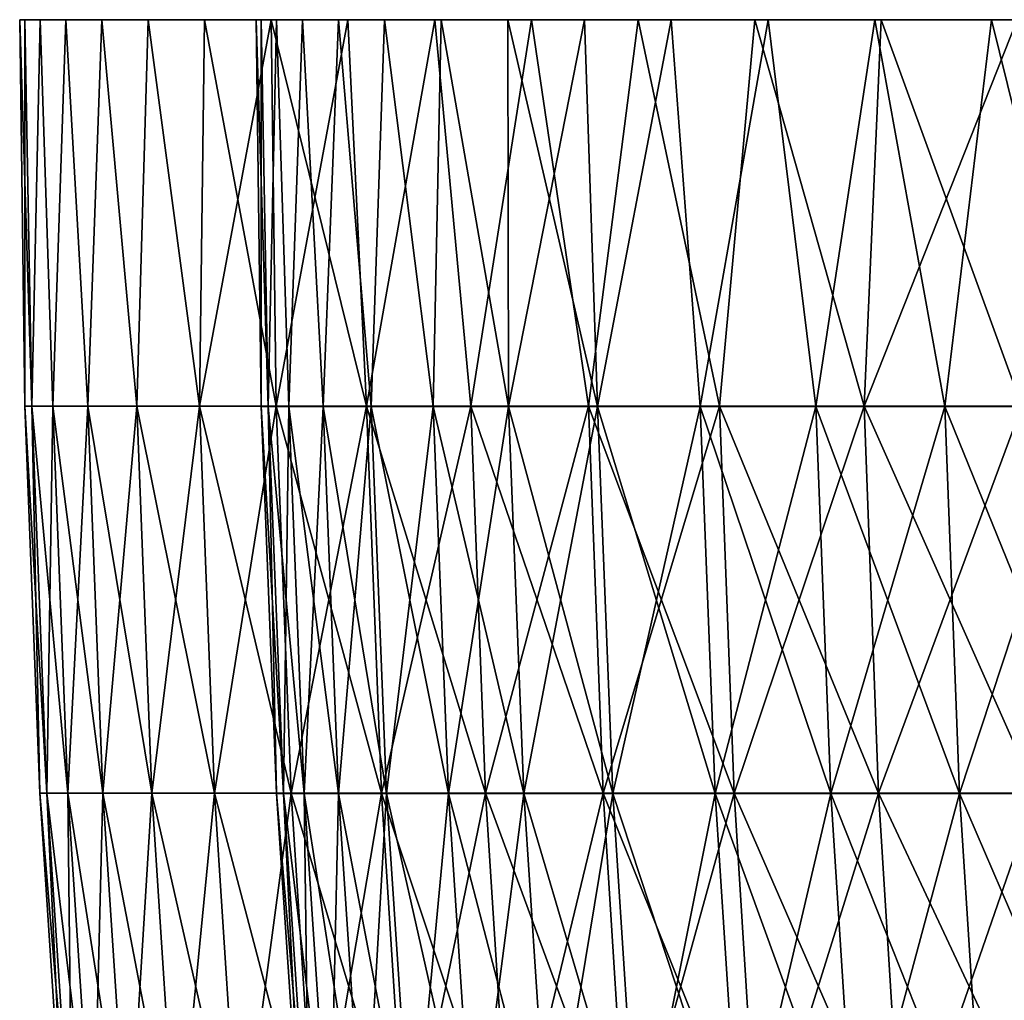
# Model space of a CAD drawing. Header units: millimetres. Extents: x -125 to 125, y -45 to 4025.
# Tile 375 of 656: x -125 to -117, y 4017 to 4025. Entities that reach past the tile are written whole.
import ezdxf

# ---------------------------------------------------------------- set-up
doc = ezdxf.new("R2010")
doc.units = ezdxf.units.MM
doc.header["$LTSCALE"] = 6.999206
for name, color, linetype in [('20', 7, 'CONTINUOUS'), ('21', 7, 'CONTINUOUS'), ('22', 7, 'CONTINUOUS'), ('23', 7, 'CONTINUOUS'), ('24', 7, 'CONTINUOUS')]:
    doc.layers.add(name, color=color, linetype=linetype)

msp = doc.modelspace()

# ---------------------------------------------------------------- linework, layer by layer
at = {"layer": '20', "color": 7, "linetype": 'CONTINUOUS'}
for points in [[(-124.9564, 4025, -3.2996), (-125, 4025), (-122.9564, 4025, -3.2742), (-124.9564, 4025, -3.2996)], [(-125, 4025), (-124.9564, 4025, 3.2996), (-123, 4025), (-125, 4025)], [(-125, 4025), (-123, 4025), (-122.9564, 4025, -3.2742), (-125, 4025)], [(-124.8258, 4025, -6.5969), (-124.9564, 4025, -3.2996), (-122.8257, 4025, -6.5462), (-124.8258, 4025, -6.5969)], [(-122.8257, 4025, -6.5462), (-124.9564, 4025, -3.2996), (-122.9564, 4025, -3.2742), (-122.8257, 4025, -6.5462)], [(-124.9564, 4025, 3.2996), (-124.8258, 4025, 6.5969), (-122.8257, 4025, 6.5462), (-124.9564, 4025, 3.2996)], [(-123, 4025), (-124.9564, 4025, 3.2996), (-122.9564, 4025, 3.2743), (-123, 4025)], [(-122.9564, 4025, 3.2743), (-124.9564, 4025, 3.2996), (-122.8257, 4025, 6.5462), (-122.9564, 4025, 3.2743)], [(-124.6082, 4025, -9.8896), (-124.8258, 4025, -6.5969), (-122.6079, 4025, -9.8136), (-124.6082, 4025, -9.8896)], [(-122.6079, 4025, -9.8136), (-124.8258, 4025, -6.5969), (-122.8257, 4025, -6.5462), (-122.6079, 4025, -9.8136)], [(-124.8258, 4025, 6.5969), (-124.6082, 4025, 9.8896), (-122.6079, 4025, 9.8132), (-124.8258, 4025, 6.5969)], [(-122.8257, 4025, 6.5462), (-124.8258, 4025, 6.5969), (-122.6079, 4025, 9.8132), (-122.8257, 4025, 6.5462)], [(-124.3037, 4025, -13.1755), (-124.6082, 4025, -9.8896), (-122.3032, 4025, -13.0739), (-124.3037, 4025, -13.1755)], [(-122.3032, 4025, -13.0739), (-124.6082, 4025, -9.8896), (-122.6079, 4025, -9.8136), (-122.3032, 4025, -13.0739)], [(-124.6082, 4025, 9.8896), (-124.3037, 4025, 13.1755), (-122.3032, 4025, 13.0735), (-124.6082, 4025, 9.8896)], [(-122.6079, 4025, 9.8132), (-124.6082, 4025, 9.8896), (-122.3032, 4025, 13.0735), (-122.6079, 4025, 9.8132)], [(-123.9126, 4025, -16.4521), (-124.3037, 4025, -13.1755), (-121.9118, 4025, -16.3249), (-123.9126, 4025, -16.4521)], [(-121.9118, 4025, -16.3249), (-124.3037, 4025, -13.1755), (-122.3032, 4025, -13.0739), (-121.9118, 4025, -16.3249)], [(-124.3037, 4025, 13.1755), (-123.9126, 4025, 16.4521), (-121.9119, 4025, 16.3247), (-124.3037, 4025, 13.1755)], [(-122.3032, 4025, 13.0735), (-124.3037, 4025, 13.1755), (-121.9119, 4025, 16.3247), (-122.3032, 4025, 13.0735)], [(-123.4351, 4025, -19.7173), (-123.9126, 4025, -16.4521), (-121.4341, 4025, -19.5643), (-123.4351, 4025, -19.7173)], [(-121.4341, 4025, -19.5643), (-123.9126, 4025, -16.4521), (-121.9118, 4025, -16.3249), (-121.4341, 4025, -19.5643)], [(-123.9126, 4025, 16.4521), (-123.4351, 4025, 19.7173), (-121.4341, 4025, 19.5641), (-123.9126, 4025, 16.4521)], [(-121.9119, 4025, 16.3247), (-123.9126, 4025, 16.4521), (-121.4341, 4025, 19.5641), (-121.9119, 4025, 16.3247)], [(-122.8716, 4025, -22.9687), (-123.4351, 4025, -19.7173), (-120.8703, 4025, -22.7899), (-122.8716, 4025, -22.9687)], [(-120.8703, 4025, -22.7899), (-123.4351, 4025, -19.7173), (-121.4341, 4025, -19.5643), (-120.8703, 4025, -22.7899)], [(-123.4351, 4025, 19.7173), (-122.8716, 4025, 22.9687), (-120.8703, 4025, 22.7897), (-123.4351, 4025, 19.7173)], [(-121.4341, 4025, 19.5641), (-123.4351, 4025, 19.7173), (-120.8703, 4025, 22.7897), (-121.4341, 4025, 19.5641)], [(-122.2225, 4025, -26.2041), (-122.8716, 4025, -22.9687), (-120.2208, 4025, -25.9994), (-122.2225, 4025, -26.2041)], [(-120.2208, 4025, -25.9994), (-122.8716, 4025, -22.9687), (-120.8703, 4025, -22.7899), (-120.2208, 4025, -25.9994)], [(-122.8716, 4025, 22.9687), (-122.2225, 4025, 26.2041), (-120.2208, 4025, 25.9991), (-122.8716, 4025, 22.9687)], [(-120.8703, 4025, 22.7897), (-122.8716, 4025, 22.9687), (-120.2208, 4025, 25.9991), (-120.8703, 4025, 22.7897)], [(-121.4882, 4025, -29.4213), (-122.2225, 4025, -26.2041), (-119.486, 4025, -29.1905), (-121.4882, 4025, -29.4213)], [(-119.486, 4025, -29.1905), (-122.2225, 4025, -26.2041), (-120.2208, 4025, -25.9994), (-119.486, 4025, -29.1905)], [(-122.2225, 4025, 26.2041), (-121.4882, 4025, 29.4213), (-119.4862, 4025, 29.1901), (-122.2225, 4025, 26.2041)], [(-120.2208, 4025, 25.9991), (-122.2225, 4025, 26.2041), (-119.4862, 4025, 29.1901), (-120.2208, 4025, 25.9991)], [(-120.6693, 4025, -32.6179), (-121.4882, 4025, -29.4213), (-118.6667, 4025, -32.3608), (-120.6693, 4025, -32.6179)], [(-118.6667, 4025, -32.3608), (-121.4882, 4025, -29.4213), (-119.486, 4025, -29.1905), (-118.6667, 4025, -32.3608)], [(-121.4882, 4025, 29.4213), (-120.6693, 4025, 32.6179), (-118.6667, 4025, 32.3605), (-121.4882, 4025, 29.4213)], [(-119.4862, 4025, 29.1901), (-121.4882, 4025, 29.4213), (-118.6667, 4025, 32.3605), (-119.4862, 4025, 29.1901)], [(-119.7662, 4025, -35.7919), (-120.6693, 4025, -32.6179), (-117.7632, 4025, -35.508), (-119.7662, 4025, -35.7919)], [(-117.7632, 4025, -35.508), (-120.6693, 4025, -32.6179), (-118.6667, 4025, -32.3608), (-117.7632, 4025, -35.508)], [(-120.6693, 4025, 32.6179), (-119.7662, 4025, 35.7919), (-117.7632, 4025, 35.5083), (-120.6693, 4025, 32.6179)], [(-118.6667, 4025, 32.3605), (-120.6693, 4025, 32.6179), (-117.7632, 4025, 35.5083), (-118.6667, 4025, 32.3605)], [(-118.7797, 4025, -38.9409), (-119.7662, 4025, -35.7919), (-116.7763, 4025, -38.6302), (-118.7797, 4025, -38.9409)], [(-116.7763, 4025, -38.6302), (-119.7662, 4025, -35.7919), (-117.7632, 4025, -35.508), (-116.7763, 4025, -38.6302)], [(-119.7662, 4025, 35.7919), (-118.7797, 4025, 38.9409), (-116.7761, 4025, 38.6309), (-119.7662, 4025, 35.7919)], [(-117.7632, 4025, 35.5083), (-119.7662, 4025, 35.7919), (-116.7761, 4025, 38.6309), (-117.7632, 4025, 35.5083)], [(-117.7104, 4025, -42.0627), (-118.7797, 4025, -38.9409), (-115.7066, 4025, -41.7252), (-117.7104, 4025, -42.0627)], [(-115.7066, 4025, -41.7252), (-118.7797, 4025, -38.9409), (-116.7763, 4025, -38.6302), (-115.7066, 4025, -41.7252)], [(-118.7797, 4025, 38.9409), (-117.7104, 4025, 42.0627), (-115.7061, 4025, 41.7264), (-118.7797, 4025, 38.9409)], [(-116.7761, 4025, 38.6309), (-118.7797, 4025, 38.9409), (-115.7061, 4025, 41.7264), (-116.7761, 4025, 38.6309)], [(-116.559, 4025, -45.1552), (-117.7104, 4025, -42.0627), (-114.5546, 4025, -44.791), (-116.559, 4025, -45.1552)], [(-114.5546, 4025, -44.791), (-117.7104, 4025, -42.0627), (-115.7066, 4025, -41.7252), (-114.5546, 4025, -44.791)], [(-117.7104, 4025, 42.0627), (-116.559, 4025, 45.1552), (-114.5543, 4025, 44.7919), (-117.7104, 4025, 42.0627)], [(-115.7061, 4025, 41.7264), (-117.7104, 4025, 42.0627), (-114.5543, 4025, 44.7919), (-115.7061, 4025, 41.7264)]]:
    msp.add_3dface(points, dxfattribs=at)
at = {"layer": '21', "color": 7, "linetype": 'CONTINUOUS'}
for points in [[(-124.9564, 4025, 3.2996), (-125, 4025), (-124.8979, 4021.7272, 3.8481), (-124.9564, 4025, 3.2996)], [(-125, 4025), (-124.9571, 4021.7272), (-124.8979, 4021.7272, 3.8481), (-125, 4025)], [(-124.8258, 4025, 6.5969), (-124.9564, 4025, 3.2996), (-124.8979, 4021.7272, 3.8481), (-124.8258, 4025, 6.5969)], [(-124.8258, 4025, 6.5969), (-124.8979, 4021.7272, 3.8481), (-124.7201, 4021.7272, 7.6925), (-124.8258, 4025, 6.5969)], [(-124.6082, 4025, 9.8896), (-124.8258, 4025, 6.5969), (-124.7201, 4021.7272, 7.6925), (-124.6082, 4025, 9.8896)], [(-124.6082, 4025, 9.8896), (-124.7201, 4021.7272, 7.6925), (-124.4241, 4021.7272, 11.5296), (-124.6082, 4025, 9.8896)], [(-124.3037, 4025, 13.1755), (-124.6082, 4025, 9.8896), (-124.4241, 4021.7272, 11.5296), (-124.3037, 4025, 13.1755)], [(-124.3037, 4025, 13.1755), (-124.4241, 4021.7272, 11.5296), (-124.01, 4021.7272, 15.3558), (-124.3037, 4025, 13.1755)], [(-123.9126, 4025, 16.4521), (-124.3037, 4025, 13.1755), (-124.01, 4021.7272, 15.3558), (-123.9126, 4025, 16.4521)], [(-123.9126, 4025, 16.4521), (-124.01, 4021.7272, 15.3558), (-123.4783, 4021.7272, 19.1674), (-123.9126, 4025, 16.4521)], [(-123.4351, 4025, 19.7173), (-123.9126, 4025, 16.4521), (-123.4783, 4021.7272, 19.1674), (-123.4351, 4025, 19.7173)], [(-123.4351, 4025, 19.7173), (-123.4783, 4021.7272, 19.1674), (-122.8295, 4021.7272, 22.9608), (-123.4351, 4025, 19.7173)], [(-122.8716, 4025, 22.9687), (-123.4351, 4025, 19.7173), (-122.8295, 4021.7272, 22.9608), (-122.8716, 4025, 22.9687)], [(-122.2225, 4025, 26.2041), (-122.8716, 4025, 22.9687), (-122.0642, 4021.7272, 26.7325), (-122.2225, 4025, 26.2041)], [(-122.8716, 4025, 22.9687), (-122.8295, 4021.7272, 22.9608), (-122.0642, 4021.7272, 26.7325), (-122.8716, 4025, 22.9687)], [(-121.4882, 4025, 29.4213), (-122.2225, 4025, 26.2041), (-122.0642, 4021.7272, 26.7325), (-121.4882, 4025, 29.4213)], [(-121.4882, 4025, 29.4213), (-122.0642, 4021.7272, 26.7325), (-121.1831, 4021.7272, 30.4788), (-121.4882, 4025, 29.4213)], [(-120.6693, 4025, 32.6179), (-121.4882, 4025, 29.4213), (-121.1831, 4021.7272, 30.4788), (-120.6693, 4025, 32.6179)], [(-120.6693, 4025, 32.6179), (-121.1831, 4021.7272, 30.4788), (-120.187, 4021.7272, 34.1961), (-120.6693, 4025, 32.6179)], [(-119.7662, 4025, 35.7919), (-120.6693, 4025, 32.6179), (-120.187, 4021.7272, 34.1961), (-119.7662, 4025, 35.7919)], [(-119.7662, 4025, 35.7919), (-120.187, 4021.7272, 34.1961), (-119.0769, 4021.7272, 37.8811), (-119.7662, 4025, 35.7919)], [(-118.7797, 4025, 38.9409), (-119.7662, 4025, 35.7919), (-119.0769, 4021.7272, 37.8811), (-118.7797, 4025, 38.9409)], [(-118.7797, 4025, 38.9409), (-119.0769, 4021.7272, 37.8811), (-117.8539, 4021.7272, 41.5301), (-118.7797, 4025, 38.9409)], [(-117.7104, 4025, 42.0627), (-118.7797, 4025, 38.9409), (-117.8539, 4021.7272, 41.5301), (-117.7104, 4025, 42.0627)], [(-117.7104, 4025, 42.0627), (-117.8539, 4021.7272, 41.5301), (-116.5191, 4021.7272, 45.1397), (-117.7104, 4025, 42.0627)], [(-116.559, 4025, 45.1552), (-117.7104, 4025, 42.0627), (-116.5191, 4021.7272, 45.1397), (-116.559, 4025, 45.1552)], [(-124.8284, 4018.4533), (-124.7692, 4018.4533, 3.8441), (-124.9571, 4021.7272), (-124.8284, 4018.4533)], [(-124.9571, 4021.7272), (-124.7692, 4018.4533, 3.8441), (-124.8979, 4021.7272, 3.8481), (-124.9571, 4021.7272)], [(-124.7692, 4018.4533, 3.8441), (-124.5917, 4018.4533, 7.6846), (-124.8979, 4021.7272, 3.8481), (-124.7692, 4018.4533, 3.8441)], [(-124.8979, 4021.7272, 3.8481), (-124.5917, 4018.4533, 7.6846), (-124.7201, 4021.7272, 7.6925), (-124.8979, 4021.7272, 3.8481)], [(-124.5917, 4018.4533, 7.6846), (-124.2959, 4018.4533, 11.5177), (-124.7201, 4021.7272, 7.6925), (-124.5917, 4018.4533, 7.6846)], [(-124.7201, 4021.7272, 7.6925), (-124.2959, 4018.4533, 11.5177), (-124.4241, 4021.7272, 11.5296), (-124.7201, 4021.7272, 7.6925)], [(-124.2959, 4018.4533, 11.5177), (-123.8823, 4018.4533, 15.34), (-124.4241, 4021.7272, 11.5296), (-124.2959, 4018.4533, 11.5177)], [(-124.4241, 4021.7272, 11.5296), (-123.8823, 4018.4533, 15.34), (-124.01, 4021.7272, 15.3558), (-124.4241, 4021.7272, 11.5296)], [(-123.8823, 4018.4533, 15.34), (-123.3512, 4018.4533, 19.1476), (-124.01, 4021.7272, 15.3558), (-123.8823, 4018.4533, 15.34)], [(-124.01, 4021.7272, 15.3558), (-123.3512, 4018.4533, 19.1476), (-123.4783, 4021.7272, 19.1674), (-124.01, 4021.7272, 15.3558)], [(-123.3512, 4018.4533, 19.1476), (-122.703, 4018.4533, 22.9372), (-123.4783, 4021.7272, 19.1674), (-123.3512, 4018.4533, 19.1476)], [(-123.4783, 4021.7272, 19.1674), (-122.703, 4018.4533, 22.9372), (-122.8295, 4021.7272, 22.9608), (-123.4783, 4021.7272, 19.1674)], [(-122.703, 4018.4533, 22.9372), (-121.9385, 4018.4533, 26.7049), (-122.8295, 4021.7272, 22.9608), (-122.703, 4018.4533, 22.9372)], [(-122.8295, 4021.7272, 22.9608), (-121.9385, 4018.4533, 26.7049), (-122.0642, 4021.7272, 26.7325), (-122.8295, 4021.7272, 22.9608)], [(-121.9385, 4018.4533, 26.7049), (-121.0582, 4018.4533, 30.4474), (-122.0642, 4021.7272, 26.7325), (-121.9385, 4018.4533, 26.7049)], [(-122.0642, 4021.7272, 26.7325), (-121.0582, 4018.4533, 30.4474), (-121.1831, 4021.7272, 30.4788), (-122.0642, 4021.7272, 26.7325)], [(-121.0582, 4018.4533, 30.4474), (-120.0632, 4018.4533, 34.1609), (-121.1831, 4021.7272, 30.4788), (-121.0582, 4018.4533, 30.4474)], [(-121.1831, 4021.7272, 30.4788), (-120.0632, 4018.4533, 34.1609), (-120.187, 4021.7272, 34.1961), (-121.1831, 4021.7272, 30.4788)], [(-120.0632, 4018.4533, 34.1609), (-118.9543, 4018.4533, 37.8421), (-120.187, 4021.7272, 34.1961), (-120.0632, 4018.4533, 34.1609)], [(-120.187, 4021.7272, 34.1961), (-118.9543, 4018.4533, 37.8421), (-119.0769, 4021.7272, 37.8811), (-120.187, 4021.7272, 34.1961)], [(-118.9543, 4018.4533, 37.8421), (-117.7325, 4018.4533, 41.4873), (-119.0769, 4021.7272, 37.8811), (-118.9543, 4018.4533, 37.8421)], [(-119.0769, 4021.7272, 37.8811), (-117.7325, 4018.4533, 41.4873), (-117.8539, 4021.7272, 41.5301), (-119.0769, 4021.7272, 37.8811)], [(-117.7325, 4018.4533, 41.4873), (-116.3991, 4018.4533, 45.0932), (-117.8539, 4021.7272, 41.5301), (-117.7325, 4018.4533, 41.4873)], [(-117.8539, 4021.7272, 41.5301), (-116.3991, 4018.4533, 45.0932), (-116.5191, 4021.7272, 45.1397), (-117.8539, 4021.7272, 41.5301)], [(-124.614, 4015.1839), (-124.5549, 4015.1839, 3.8375), (-124.8284, 4018.4533), (-124.614, 4015.1839)], [(-124.8284, 4018.4533), (-124.5549, 4015.1839, 3.8375), (-124.7692, 4018.4533, 3.8441), (-124.8284, 4018.4533)], [(-124.5549, 4015.1839, 3.8375), (-124.3776, 4015.1839, 7.6713), (-124.7692, 4018.4533, 3.8441), (-124.5549, 4015.1839, 3.8375)], [(-124.7692, 4018.4533, 3.8441), (-124.3776, 4015.1839, 7.6713), (-124.5917, 4018.4533, 7.6846), (-124.7692, 4018.4533, 3.8441)], [(-124.3776, 4015.1839, 7.6713), (-124.0824, 4015.1839, 11.4979), (-124.5917, 4018.4533, 7.6846), (-124.3776, 4015.1839, 7.6713)], [(-124.5917, 4018.4533, 7.6846), (-124.0824, 4015.1839, 11.4979), (-124.2959, 4018.4533, 11.5177), (-124.5917, 4018.4533, 7.6846)], [(-124.0824, 4015.1839, 11.4979), (-123.6695, 4015.1839, 15.3136), (-124.2959, 4018.4533, 11.5177), (-124.0824, 4015.1839, 11.4979)], [(-124.2959, 4018.4533, 11.5177), (-123.6695, 4015.1839, 15.3136), (-123.8823, 4018.4533, 15.34), (-124.2959, 4018.4533, 11.5177)], [(-123.6695, 4015.1839, 15.3136), (-123.1392, 4015.1839, 19.1147), (-123.8823, 4018.4533, 15.34), (-123.6695, 4015.1839, 15.3136)], [(-123.8823, 4018.4533, 15.34), (-123.1392, 4015.1839, 19.1147), (-123.3512, 4018.4533, 19.1476), (-123.8823, 4018.4533, 15.34)], [(-123.1392, 4015.1839, 19.1147), (-122.4922, 4015.1839, 22.8978), (-123.3512, 4018.4533, 19.1476), (-123.1392, 4015.1839, 19.1147)], [(-123.3512, 4018.4533, 19.1476), (-122.4922, 4015.1839, 22.8978), (-122.703, 4018.4533, 22.9372), (-123.3512, 4018.4533, 19.1476)], [(-122.4922, 4015.1839, 22.8978), (-121.729, 4015.1839, 26.6591), (-122.703, 4018.4533, 22.9372), (-122.4922, 4015.1839, 22.8978)], [(-122.703, 4018.4533, 22.9372), (-121.729, 4015.1839, 26.6591), (-121.9385, 4018.4533, 26.7049), (-122.703, 4018.4533, 22.9372)], [(-121.729, 4015.1839, 26.6591), (-120.8503, 4015.1839, 30.3951), (-121.9385, 4018.4533, 26.7049), (-121.729, 4015.1839, 26.6591)], [(-121.9385, 4018.4533, 26.7049), (-120.8503, 4015.1839, 30.3951), (-121.0582, 4018.4533, 30.4474), (-121.9385, 4018.4533, 26.7049)], [(-120.8503, 4015.1839, 30.3951), (-119.8569, 4015.1839, 34.1022), (-121.0582, 4018.4533, 30.4474), (-120.8503, 4015.1839, 30.3951)], [(-121.0582, 4018.4533, 30.4474), (-119.8569, 4015.1839, 34.1022), (-120.0632, 4018.4533, 34.1609), (-121.0582, 4018.4533, 30.4474)], [(-119.8569, 4015.1839, 34.1022), (-118.7499, 4015.1839, 37.7771), (-120.0632, 4018.4533, 34.1609), (-119.8569, 4015.1839, 34.1022)], [(-120.0632, 4018.4533, 34.1609), (-118.7499, 4015.1839, 37.7771), (-118.9543, 4018.4533, 37.8421), (-120.0632, 4018.4533, 34.1609)], [(-118.7499, 4015.1839, 37.7771), (-117.5302, 4015.1839, 41.4161), (-118.9543, 4018.4533, 37.8421), (-118.7499, 4015.1839, 37.7771)], [(-118.9543, 4018.4533, 37.8421), (-117.5302, 4015.1839, 41.4161), (-117.7325, 4018.4533, 41.4873), (-118.9543, 4018.4533, 37.8421)], [(-117.5302, 4015.1839, 41.4161), (-116.1991, 4015.1839, 45.0158), (-117.7325, 4018.4533, 41.4873), (-117.5302, 4015.1839, 41.4161)], [(-117.7325, 4018.4533, 41.4873), (-116.1991, 4015.1839, 45.0158), (-116.3991, 4018.4533, 45.0932), (-117.7325, 4018.4533, 41.4873)]]:
    msp.add_3dface(points, dxfattribs=at)
at = {"layer": '22', "color": 7, "linetype": 'CONTINUOUS'}
for points in [[(-125, 4025), (-124.9564, 4025, -3.2996), (-124.9571, 4021.7272), (-125, 4025)], [(-124.9571, 4021.7272), (-124.9564, 4025, -3.2996), (-124.8979, 4021.7272, -3.8481), (-124.9571, 4021.7272)], [(-124.9564, 4025, -3.2996), (-124.8258, 4025, -6.5969), (-124.8979, 4021.7272, -3.8481), (-124.9564, 4025, -3.2996)], [(-124.8258, 4025, -6.5969), (-124.7201, 4021.7272, -7.6925), (-124.8979, 4021.7272, -3.8481), (-124.8258, 4025, -6.5969)], [(-124.8258, 4025, -6.5969), (-124.6082, 4025, -9.8896), (-124.7201, 4021.7272, -7.6925), (-124.8258, 4025, -6.5969)], [(-124.6082, 4025, -9.8896), (-124.4241, 4021.7272, -11.5296), (-124.7201, 4021.7272, -7.6925), (-124.6082, 4025, -9.8896)], [(-124.6082, 4025, -9.8896), (-124.3037, 4025, -13.1755), (-124.4241, 4021.7272, -11.5296), (-124.6082, 4025, -9.8896)], [(-124.3037, 4025, -13.1755), (-124.01, 4021.7272, -15.3558), (-124.4241, 4021.7272, -11.5296), (-124.3037, 4025, -13.1755)], [(-124.3037, 4025, -13.1755), (-123.9126, 4025, -16.4521), (-124.01, 4021.7272, -15.3558), (-124.3037, 4025, -13.1755)], [(-123.9126, 4025, -16.4521), (-123.4783, 4021.7272, -19.1674), (-124.01, 4021.7272, -15.3558), (-123.9126, 4025, -16.4521)], [(-123.9126, 4025, -16.4521), (-123.4351, 4025, -19.7173), (-123.4783, 4021.7272, -19.1674), (-123.9126, 4025, -16.4521)], [(-123.4351, 4025, -19.7173), (-122.8716, 4025, -22.9687), (-123.4783, 4021.7272, -19.1674), (-123.4351, 4025, -19.7173)], [(-122.8716, 4025, -22.9687), (-122.8295, 4021.7272, -22.9608), (-123.4783, 4021.7272, -19.1674), (-122.8716, 4025, -22.9687)], [(-122.8716, 4025, -22.9687), (-122.2225, 4025, -26.2041), (-122.8295, 4021.7272, -22.9608), (-122.8716, 4025, -22.9687)], [(-122.2225, 4025, -26.2041), (-122.0642, 4021.7272, -26.7325), (-122.8295, 4021.7272, -22.9608), (-122.2225, 4025, -26.2041)], [(-122.2225, 4025, -26.2041), (-121.4882, 4025, -29.4213), (-122.0642, 4021.7272, -26.7325), (-122.2225, 4025, -26.2041)], [(-121.4882, 4025, -29.4213), (-121.1831, 4021.7272, -30.4788), (-122.0642, 4021.7272, -26.7325), (-121.4882, 4025, -29.4213)], [(-121.4882, 4025, -29.4213), (-120.6693, 4025, -32.6179), (-121.1831, 4021.7272, -30.4788), (-121.4882, 4025, -29.4213)], [(-120.6693, 4025, -32.6179), (-120.187, 4021.7272, -34.1961), (-121.1831, 4021.7272, -30.4788), (-120.6693, 4025, -32.6179)], [(-120.6693, 4025, -32.6179), (-119.7662, 4025, -35.7919), (-120.187, 4021.7272, -34.1961), (-120.6693, 4025, -32.6179)], [(-119.7662, 4025, -35.7919), (-119.0769, 4021.7272, -37.8811), (-120.187, 4021.7272, -34.1961), (-119.7662, 4025, -35.7919)], [(-119.7662, 4025, -35.7919), (-118.7797, 4025, -38.9409), (-119.0769, 4021.7272, -37.8811), (-119.7662, 4025, -35.7919)], [(-118.7797, 4025, -38.9409), (-117.8539, 4021.7272, -41.5301), (-119.0769, 4021.7272, -37.8811), (-118.7797, 4025, -38.9409)], [(-118.7797, 4025, -38.9409), (-117.7104, 4025, -42.0627), (-117.8539, 4021.7272, -41.5301), (-118.7797, 4025, -38.9409)], [(-117.7104, 4025, -42.0627), (-116.559, 4025, -45.1552), (-117.8539, 4021.7272, -41.5301), (-117.7104, 4025, -42.0627)], [(-116.559, 4025, -45.1552), (-116.5191, 4021.7272, -45.1397), (-117.8539, 4021.7272, -41.5301), (-116.559, 4025, -45.1552)], [(-124.8284, 4018.4533), (-124.9571, 4021.7272), (-124.8979, 4021.7272, -3.8481), (-124.8284, 4018.4533)], [(-124.7692, 4018.4533, -3.8441), (-124.8284, 4018.4533), (-124.8979, 4021.7272, -3.8481), (-124.7692, 4018.4533, -3.8441)], [(-124.7201, 4021.7272, -7.6925), (-124.7692, 4018.4533, -3.8441), (-124.8979, 4021.7272, -3.8481), (-124.7201, 4021.7272, -7.6925)], [(-124.5917, 4018.4533, -7.6846), (-124.7692, 4018.4533, -3.8441), (-124.7201, 4021.7272, -7.6925), (-124.5917, 4018.4533, -7.6846)], [(-124.4241, 4021.7272, -11.5296), (-124.5917, 4018.4533, -7.6846), (-124.7201, 4021.7272, -7.6925), (-124.4241, 4021.7272, -11.5296)], [(-124.2959, 4018.4533, -11.5177), (-124.5917, 4018.4533, -7.6846), (-124.4241, 4021.7272, -11.5296), (-124.2959, 4018.4533, -11.5177)], [(-124.01, 4021.7272, -15.3558), (-124.2959, 4018.4533, -11.5177), (-124.4241, 4021.7272, -11.5296), (-124.01, 4021.7272, -15.3558)], [(-123.8823, 4018.4533, -15.34), (-124.2959, 4018.4533, -11.5177), (-124.01, 4021.7272, -15.3558), (-123.8823, 4018.4533, -15.34)], [(-123.4783, 4021.7272, -19.1674), (-123.8823, 4018.4533, -15.34), (-124.01, 4021.7272, -15.3558), (-123.4783, 4021.7272, -19.1674)], [(-123.3512, 4018.4533, -19.1476), (-123.8823, 4018.4533, -15.34), (-123.4783, 4021.7272, -19.1674), (-123.3512, 4018.4533, -19.1476)], [(-122.8295, 4021.7272, -22.9608), (-123.3512, 4018.4533, -19.1476), (-123.4783, 4021.7272, -19.1674), (-122.8295, 4021.7272, -22.9608)], [(-122.703, 4018.4533, -22.9372), (-123.3512, 4018.4533, -19.1476), (-122.8295, 4021.7272, -22.9608), (-122.703, 4018.4533, -22.9372)], [(-122.0642, 4021.7272, -26.7325), (-122.703, 4018.4533, -22.9372), (-122.8295, 4021.7272, -22.9608), (-122.0642, 4021.7272, -26.7325)], [(-121.9385, 4018.4533, -26.7049), (-122.703, 4018.4533, -22.9372), (-122.0642, 4021.7272, -26.7325), (-121.9385, 4018.4533, -26.7049)], [(-121.1831, 4021.7272, -30.4788), (-121.9385, 4018.4533, -26.7049), (-122.0642, 4021.7272, -26.7325), (-121.1831, 4021.7272, -30.4788)], [(-121.0582, 4018.4533, -30.4474), (-121.9385, 4018.4533, -26.7049), (-121.1831, 4021.7272, -30.4788), (-121.0582, 4018.4533, -30.4474)], [(-120.187, 4021.7272, -34.1961), (-121.0582, 4018.4533, -30.4474), (-121.1831, 4021.7272, -30.4788), (-120.187, 4021.7272, -34.1961)], [(-120.0632, 4018.4533, -34.1609), (-121.0582, 4018.4533, -30.4474), (-120.187, 4021.7272, -34.1961), (-120.0632, 4018.4533, -34.1609)], [(-119.0769, 4021.7272, -37.8811), (-120.0632, 4018.4533, -34.1609), (-120.187, 4021.7272, -34.1961), (-119.0769, 4021.7272, -37.8811)], [(-118.9543, 4018.4533, -37.8421), (-120.0632, 4018.4533, -34.1609), (-119.0769, 4021.7272, -37.8811), (-118.9543, 4018.4533, -37.8421)], [(-117.8539, 4021.7272, -41.5301), (-118.9543, 4018.4533, -37.8421), (-119.0769, 4021.7272, -37.8811), (-117.8539, 4021.7272, -41.5301)], [(-117.7325, 4018.4533, -41.4873), (-118.9543, 4018.4533, -37.8421), (-117.8539, 4021.7272, -41.5301), (-117.7325, 4018.4533, -41.4873)], [(-116.5191, 4021.7272, -45.1397), (-117.7325, 4018.4533, -41.4873), (-117.8539, 4021.7272, -41.5301), (-116.5191, 4021.7272, -45.1397)], [(-116.3991, 4018.4533, -45.0932), (-117.7325, 4018.4533, -41.4873), (-116.5191, 4021.7272, -45.1397), (-116.3991, 4018.4533, -45.0932)], [(-124.614, 4015.1839), (-124.8284, 4018.4533), (-124.7692, 4018.4533, -3.8441), (-124.614, 4015.1839)], [(-124.5549, 4015.1839, -3.8375), (-124.614, 4015.1839), (-124.7692, 4018.4533, -3.8441), (-124.5549, 4015.1839, -3.8375)], [(-124.5917, 4018.4533, -7.6846), (-124.5549, 4015.1839, -3.8375), (-124.7692, 4018.4533, -3.8441), (-124.5917, 4018.4533, -7.6846)], [(-124.3776, 4015.1839, -7.6713), (-124.5549, 4015.1839, -3.8375), (-124.5917, 4018.4533, -7.6846), (-124.3776, 4015.1839, -7.6713)], [(-124.2959, 4018.4533, -11.5177), (-124.3776, 4015.1839, -7.6713), (-124.5917, 4018.4533, -7.6846), (-124.2959, 4018.4533, -11.5177)], [(-124.0824, 4015.1839, -11.4979), (-124.3776, 4015.1839, -7.6713), (-124.2959, 4018.4533, -11.5177), (-124.0824, 4015.1839, -11.4979)], [(-123.8823, 4018.4533, -15.34), (-124.0824, 4015.1839, -11.4979), (-124.2959, 4018.4533, -11.5177), (-123.8823, 4018.4533, -15.34)], [(-123.6695, 4015.1839, -15.3136), (-124.0824, 4015.1839, -11.4979), (-123.8823, 4018.4533, -15.34), (-123.6695, 4015.1839, -15.3136)], [(-123.3512, 4018.4533, -19.1476), (-123.6695, 4015.1839, -15.3136), (-123.8823, 4018.4533, -15.34), (-123.3512, 4018.4533, -19.1476)], [(-123.1392, 4015.1839, -19.1147), (-123.6695, 4015.1839, -15.3136), (-123.3512, 4018.4533, -19.1476), (-123.1392, 4015.1839, -19.1147)], [(-122.703, 4018.4533, -22.9372), (-123.1392, 4015.1839, -19.1147), (-123.3512, 4018.4533, -19.1476), (-122.703, 4018.4533, -22.9372)], [(-122.4922, 4015.1839, -22.8978), (-123.1392, 4015.1839, -19.1147), (-122.703, 4018.4533, -22.9372), (-122.4922, 4015.1839, -22.8978)], [(-121.9385, 4018.4533, -26.7049), (-122.4922, 4015.1839, -22.8978), (-122.703, 4018.4533, -22.9372), (-121.9385, 4018.4533, -26.7049)], [(-121.729, 4015.1839, -26.6591), (-122.4922, 4015.1839, -22.8978), (-121.9385, 4018.4533, -26.7049), (-121.729, 4015.1839, -26.6591)], [(-121.0582, 4018.4533, -30.4474), (-121.729, 4015.1839, -26.6591), (-121.9385, 4018.4533, -26.7049), (-121.0582, 4018.4533, -30.4474)], [(-120.8503, 4015.1839, -30.3951), (-121.729, 4015.1839, -26.6591), (-121.0582, 4018.4533, -30.4474), (-120.8503, 4015.1839, -30.3951)], [(-120.0632, 4018.4533, -34.1609), (-120.8503, 4015.1839, -30.3951), (-121.0582, 4018.4533, -30.4474), (-120.0632, 4018.4533, -34.1609)], [(-119.8569, 4015.1839, -34.1022), (-120.8503, 4015.1839, -30.3951), (-120.0632, 4018.4533, -34.1609), (-119.8569, 4015.1839, -34.1022)], [(-118.9543, 4018.4533, -37.8421), (-119.8569, 4015.1839, -34.1022), (-120.0632, 4018.4533, -34.1609), (-118.9543, 4018.4533, -37.8421)], [(-118.7499, 4015.1839, -37.7771), (-119.8569, 4015.1839, -34.1022), (-118.9543, 4018.4533, -37.8421), (-118.7499, 4015.1839, -37.7771)], [(-117.7325, 4018.4533, -41.4873), (-118.7499, 4015.1839, -37.7771), (-118.9543, 4018.4533, -37.8421), (-117.7325, 4018.4533, -41.4873)], [(-117.5302, 4015.1839, -41.4161), (-118.7499, 4015.1839, -37.7771), (-117.7325, 4018.4533, -41.4873), (-117.5302, 4015.1839, -41.4161)], [(-116.3991, 4018.4533, -45.0932), (-117.5302, 4015.1839, -41.4161), (-117.7325, 4018.4533, -41.4873), (-116.3991, 4018.4533, -45.0932)], [(-116.1991, 4015.1839, -45.0158), (-117.5302, 4015.1839, -41.4161), (-116.3991, 4018.4533, -45.0932), (-116.1991, 4015.1839, -45.0158)]]:
    msp.add_3dface(points, dxfattribs=at)
at = {"layer": '23', "color": 7, "linetype": 'CONTINUOUS'}
for points in [[(-122.9564, 4025, -3.2742), (-123, 4025), (-122.8981, 4021.7249, -3.7864), (-122.9564, 4025, -3.2742)], [(-123, 4025), (-122.9564, 4021.7249), (-122.8981, 4021.7249, -3.7864), (-123, 4025)], [(-122.8257, 4025, -6.5462), (-122.9564, 4025, -3.2742), (-122.8981, 4021.7249, -3.7864), (-122.8257, 4025, -6.5462)], [(-122.8257, 4025, -6.5462), (-122.8981, 4021.7249, -3.7864), (-122.7232, 4021.7249, -7.5693), (-122.8257, 4025, -6.5462)], [(-122.6079, 4025, -9.8136), (-122.8257, 4025, -6.5462), (-122.7232, 4021.7249, -7.5693), (-122.6079, 4025, -9.8136)], [(-122.6079, 4025, -9.8136), (-122.7232, 4021.7249, -7.5693), (-122.4319, 4021.7249, -11.345), (-122.6079, 4025, -9.8136)], [(-122.3032, 4025, -13.0739), (-122.6079, 4025, -9.8136), (-122.4319, 4021.7249, -11.345), (-122.3032, 4025, -13.0739)], [(-122.3032, 4025, -13.0739), (-122.4319, 4021.7249, -11.345), (-122.0244, 4021.7249, -15.1099), (-122.3032, 4025, -13.0739)], [(-121.9118, 4025, -16.3249), (-122.3032, 4025, -13.0739), (-122.0244, 4021.7249, -15.1099), (-121.9118, 4025, -16.3249)], [(-121.9118, 4025, -16.3249), (-122.0244, 4021.7249, -15.1099), (-121.5013, 4021.7249, -18.8605), (-121.9118, 4025, -16.3249)], [(-121.4341, 4025, -19.5643), (-121.9118, 4025, -16.3249), (-121.5013, 4021.7249, -18.8605), (-121.4341, 4025, -19.5643)], [(-121.4341, 4025, -19.5643), (-121.5013, 4021.7249, -18.8605), (-120.8628, 4021.7249, -22.5932), (-121.4341, 4025, -19.5643)], [(-120.8703, 4025, -22.7899), (-121.4341, 4025, -19.5643), (-120.8628, 4021.7249, -22.5932), (-120.8703, 4025, -22.7899)], [(-120.2208, 4025, -25.9994), (-120.8703, 4025, -22.7899), (-120.1097, 4021.7249, -26.3044), (-120.2208, 4025, -25.9994)], [(-120.8703, 4025, -22.7899), (-120.8628, 4021.7249, -22.5932), (-120.1097, 4021.7249, -26.3044), (-120.8703, 4025, -22.7899)], [(-119.486, 4025, -29.1905), (-120.2208, 4025, -25.9994), (-120.1097, 4021.7249, -26.3044), (-119.486, 4025, -29.1905)], [(-119.486, 4025, -29.1905), (-120.1097, 4021.7249, -26.3044), (-119.2427, 4021.7249, -29.9908), (-119.486, 4025, -29.1905)], [(-118.6667, 4025, -32.3608), (-119.486, 4025, -29.1905), (-119.2427, 4021.7249, -29.9908), (-118.6667, 4025, -32.3608)], [(-118.6667, 4025, -32.3608), (-119.2427, 4021.7249, -29.9908), (-118.2626, 4021.7249, -33.6486), (-118.6667, 4025, -32.3608)], [(-117.7632, 4025, -35.508), (-118.6667, 4025, -32.3608), (-118.2626, 4021.7249, -33.6486), (-117.7632, 4025, -35.508)], [(-117.7632, 4025, -35.508), (-118.2626, 4021.7249, -33.6486), (-117.1703, 4021.7249, -37.2746), (-117.7632, 4025, -35.508)], [(-116.7763, 4025, -38.6302), (-117.7632, 4025, -35.508), (-117.1703, 4021.7249, -37.2746), (-116.7763, 4025, -38.6302)], [(-116.7763, 4025, -38.6302), (-117.1703, 4021.7249, -37.2746), (-115.9669, 4021.7249, -40.8651), (-116.7763, 4025, -38.6302)], [(-115.7066, 4025, -41.7252), (-116.7763, 4025, -38.6302), (-115.9669, 4021.7249, -40.8651), (-115.7066, 4025, -41.7252)], [(-122.8254, 4018.4488), (-122.7672, 4018.4488, -3.7824), (-122.9564, 4021.7249), (-122.8254, 4018.4488)], [(-122.9564, 4021.7249), (-122.7672, 4018.4488, -3.7824), (-122.8981, 4021.7249, -3.7864), (-122.9564, 4021.7249)], [(-122.7672, 4018.4488, -3.7824), (-122.5925, 4018.4488, -7.5612), (-122.8981, 4021.7249, -3.7864), (-122.7672, 4018.4488, -3.7824)], [(-122.8981, 4021.7249, -3.7864), (-122.5925, 4018.4488, -7.5612), (-122.7232, 4021.7249, -7.5693), (-122.8981, 4021.7249, -3.7864)], [(-122.5925, 4018.4488, -7.5612), (-122.3015, 4018.4488, -11.3329), (-122.7232, 4021.7249, -7.5693), (-122.5925, 4018.4488, -7.5612)], [(-122.7232, 4021.7249, -7.5693), (-122.3015, 4018.4488, -11.3329), (-122.4319, 4021.7249, -11.345), (-122.7232, 4021.7249, -7.5693)], [(-122.3015, 4018.4488, -11.3329), (-121.8945, 4018.4488, -15.0938), (-122.4319, 4021.7249, -11.345), (-122.3015, 4018.4488, -11.3329)], [(-122.4319, 4021.7249, -11.345), (-121.8945, 4018.4488, -15.0938), (-122.0244, 4021.7249, -15.1099), (-122.4319, 4021.7249, -11.345)], [(-121.8945, 4018.4488, -15.0938), (-121.3718, 4018.4488, -18.8404), (-122.0244, 4021.7249, -15.1099), (-121.8945, 4018.4488, -15.0938)], [(-122.0244, 4021.7249, -15.1099), (-121.3718, 4018.4488, -18.8404), (-121.5013, 4021.7249, -18.8605), (-122.0244, 4021.7249, -15.1099)], [(-121.3718, 4018.4488, -18.8404), (-120.7341, 4018.4488, -22.5691), (-121.5013, 4021.7249, -18.8605), (-121.3718, 4018.4488, -18.8404)], [(-121.5013, 4021.7249, -18.8605), (-120.7341, 4018.4488, -22.5691), (-120.8628, 4021.7249, -22.5932), (-121.5013, 4021.7249, -18.8605)], [(-120.7341, 4018.4488, -22.5691), (-119.9818, 4018.4488, -26.2764), (-120.8628, 4021.7249, -22.5932), (-120.7341, 4018.4488, -22.5691)], [(-120.8628, 4021.7249, -22.5932), (-119.9818, 4018.4488, -26.2764), (-120.1097, 4021.7249, -26.3044), (-120.8628, 4021.7249, -22.5932)], [(-119.9818, 4018.4488, -26.2764), (-119.1157, 4018.4488, -29.9588), (-120.1097, 4021.7249, -26.3044), (-119.9818, 4018.4488, -26.2764)], [(-120.1097, 4021.7249, -26.3044), (-119.1157, 4018.4488, -29.9588), (-119.2427, 4021.7249, -29.9908), (-120.1097, 4021.7249, -26.3044)], [(-119.1157, 4018.4488, -29.9588), (-118.1366, 4018.4488, -33.6128), (-119.2427, 4021.7249, -29.9908), (-119.1157, 4018.4488, -29.9588)], [(-119.2427, 4021.7249, -29.9908), (-118.1366, 4018.4488, -33.6128), (-118.2626, 4021.7249, -33.6486), (-119.2427, 4021.7249, -29.9908)], [(-118.1366, 4018.4488, -33.6128), (-117.0455, 4018.4488, -37.2349), (-118.2626, 4021.7249, -33.6486), (-118.1366, 4018.4488, -33.6128)], [(-118.2626, 4021.7249, -33.6486), (-117.0455, 4018.4488, -37.2349), (-117.1703, 4021.7249, -37.2746), (-118.2626, 4021.7249, -33.6486)], [(-117.0455, 4018.4488, -37.2349), (-115.8433, 4018.4488, -40.8216), (-117.1703, 4021.7249, -37.2746), (-117.0455, 4018.4488, -37.2349)], [(-117.1703, 4021.7249, -37.2746), (-115.8433, 4018.4488, -40.8216), (-115.9669, 4021.7249, -40.8651), (-117.1703, 4021.7249, -37.2746)], [(-122.6072, 4015.1773), (-122.549, 4015.1773, -3.7757), (-122.8254, 4018.4488), (-122.6072, 4015.1773)], [(-122.8254, 4018.4488), (-122.549, 4015.1773, -3.7757), (-122.7672, 4018.4488, -3.7824), (-122.8254, 4018.4488)], [(-122.549, 4015.1773, -3.7757), (-122.3746, 4015.1773, -7.5478), (-122.7672, 4018.4488, -3.7824), (-122.549, 4015.1773, -3.7757)], [(-122.7672, 4018.4488, -3.7824), (-122.3746, 4015.1773, -7.5478), (-122.5925, 4018.4488, -7.5612), (-122.7672, 4018.4488, -3.7824)], [(-122.3746, 4015.1773, -7.5478), (-122.0841, 4015.1773, -11.3128), (-122.5925, 4018.4488, -7.5612), (-122.3746, 4015.1773, -7.5478)], [(-122.5925, 4018.4488, -7.5612), (-122.0841, 4015.1773, -11.3128), (-122.3015, 4018.4488, -11.3329), (-122.5925, 4018.4488, -7.5612)], [(-122.0841, 4015.1773, -11.3128), (-121.6779, 4015.1773, -15.067), (-122.3015, 4018.4488, -11.3329), (-122.0841, 4015.1773, -11.3128)], [(-122.3015, 4018.4488, -11.3329), (-121.6779, 4015.1773, -15.067), (-121.8945, 4018.4488, -15.0938), (-122.3015, 4018.4488, -11.3329)], [(-121.6779, 4015.1773, -15.067), (-121.1562, 4015.1773, -18.8069), (-121.8945, 4018.4488, -15.0938), (-121.6779, 4015.1773, -15.067)], [(-121.8945, 4018.4488, -15.0938), (-121.1562, 4015.1773, -18.8069), (-121.3718, 4018.4488, -18.8404), (-121.8945, 4018.4488, -15.0938)], [(-121.1562, 4015.1773, -18.8069), (-120.5195, 4015.1773, -22.529), (-121.3718, 4018.4488, -18.8404), (-121.1562, 4015.1773, -18.8069)], [(-121.3718, 4018.4488, -18.8404), (-120.5195, 4015.1773, -22.529), (-120.7341, 4018.4488, -22.5691), (-121.3718, 4018.4488, -18.8404)], [(-120.5195, 4015.1773, -22.529), (-119.7686, 4015.1773, -26.2297), (-120.7341, 4018.4488, -22.5691), (-120.5195, 4015.1773, -22.529)], [(-120.7341, 4018.4488, -22.5691), (-119.7686, 4015.1773, -26.2297), (-119.9818, 4018.4488, -26.2764), (-120.7341, 4018.4488, -22.5691)], [(-119.7686, 4015.1773, -26.2297), (-118.904, 4015.1773, -29.9056), (-119.9818, 4018.4488, -26.2764), (-119.7686, 4015.1773, -26.2297)], [(-119.9818, 4018.4488, -26.2764), (-118.904, 4015.1773, -29.9056), (-119.1157, 4018.4488, -29.9588), (-119.9818, 4018.4488, -26.2764)], [(-118.904, 4015.1773, -29.9056), (-117.9267, 4015.1773, -33.553), (-119.1157, 4018.4488, -29.9588), (-118.904, 4015.1773, -29.9056)], [(-119.1157, 4018.4488, -29.9588), (-117.9267, 4015.1773, -33.553), (-118.1366, 4018.4488, -33.6128), (-119.1157, 4018.4488, -29.9588)], [(-117.9267, 4015.1773, -33.553), (-116.8375, 4015.1773, -37.1687), (-118.1366, 4018.4488, -33.6128), (-117.9267, 4015.1773, -33.553)], [(-118.1366, 4018.4488, -33.6128), (-116.8375, 4015.1773, -37.1687), (-117.0455, 4018.4488, -37.2349), (-118.1366, 4018.4488, -33.6128)], [(-116.8375, 4015.1773, -37.1687), (-115.6375, 4015.1773, -40.7491), (-117.0455, 4018.4488, -37.2349), (-116.8375, 4015.1773, -37.1687)], [(-117.0455, 4018.4488, -37.2349), (-115.6375, 4015.1773, -40.7491), (-115.8433, 4018.4488, -40.8216), (-117.0455, 4018.4488, -37.2349)]]:
    msp.add_3dface(points, dxfattribs=at)
at = {"layer": '24', "color": 7, "linetype": 'CONTINUOUS'}
for points in [[(-123, 4025), (-122.9564, 4025, 3.2743), (-122.9564, 4021.7249), (-123, 4025)], [(-122.9564, 4025, 3.2743), (-122.8257, 4025, 6.5462), (-122.8981, 4021.7249, 3.7864), (-122.9564, 4025, 3.2743)], [(-122.9564, 4021.7249), (-122.9564, 4025, 3.2743), (-122.8981, 4021.7249, 3.7864), (-122.9564, 4021.7249)], [(-122.8257, 4025, 6.5462), (-122.7232, 4021.7249, 7.5693), (-122.8981, 4021.7249, 3.7864), (-122.8257, 4025, 6.5462)], [(-122.8257, 4025, 6.5462), (-122.6079, 4025, 9.8132), (-122.7232, 4021.7249, 7.5693), (-122.8257, 4025, 6.5462)], [(-122.6079, 4025, 9.8132), (-122.4319, 4021.7249, 11.345), (-122.7232, 4021.7249, 7.5693), (-122.6079, 4025, 9.8132)], [(-122.6079, 4025, 9.8132), (-122.3032, 4025, 13.0735), (-122.4319, 4021.7249, 11.345), (-122.6079, 4025, 9.8132)], [(-122.3032, 4025, 13.0735), (-122.0244, 4021.7249, 15.1099), (-122.4319, 4021.7249, 11.345), (-122.3032, 4025, 13.0735)], [(-122.3032, 4025, 13.0735), (-121.9119, 4025, 16.3247), (-122.0244, 4021.7249, 15.1099), (-122.3032, 4025, 13.0735)], [(-121.9119, 4025, 16.3247), (-121.5013, 4021.7249, 18.8605), (-122.0244, 4021.7249, 15.1099), (-121.9119, 4025, 16.3247)], [(-121.9119, 4025, 16.3247), (-121.4341, 4025, 19.5641), (-121.5013, 4021.7249, 18.8605), (-121.9119, 4025, 16.3247)], [(-121.4341, 4025, 19.5641), (-120.8628, 4021.7249, 22.5932), (-121.5013, 4021.7249, 18.8605), (-121.4341, 4025, 19.5641)], [(-121.4341, 4025, 19.5641), (-120.8703, 4025, 22.7897), (-120.8628, 4021.7249, 22.5932), (-121.4341, 4025, 19.5641)], [(-120.8703, 4025, 22.7897), (-120.2208, 4025, 25.9991), (-120.8628, 4021.7249, 22.5932), (-120.8703, 4025, 22.7897)], [(-120.2208, 4025, 25.9991), (-120.1097, 4021.7249, 26.3044), (-120.8628, 4021.7249, 22.5932), (-120.2208, 4025, 25.9991)], [(-120.2208, 4025, 25.9991), (-119.4862, 4025, 29.1901), (-120.1097, 4021.7249, 26.3044), (-120.2208, 4025, 25.9991)], [(-119.4862, 4025, 29.1901), (-119.2427, 4021.7249, 29.9908), (-120.1097, 4021.7249, 26.3044), (-119.4862, 4025, 29.1901)], [(-119.4862, 4025, 29.1901), (-118.6667, 4025, 32.3605), (-119.2427, 4021.7249, 29.9908), (-119.4862, 4025, 29.1901)], [(-118.6667, 4025, 32.3605), (-118.2626, 4021.7249, 33.6486), (-119.2427, 4021.7249, 29.9908), (-118.6667, 4025, 32.3605)], [(-118.6667, 4025, 32.3605), (-117.7632, 4025, 35.5083), (-118.2626, 4021.7249, 33.6486), (-118.6667, 4025, 32.3605)], [(-117.7632, 4025, 35.5083), (-117.1703, 4021.7249, 37.2746), (-118.2626, 4021.7249, 33.6486), (-117.7632, 4025, 35.5083)], [(-117.7632, 4025, 35.5083), (-116.7761, 4025, 38.6309), (-117.1703, 4021.7249, 37.2746), (-117.7632, 4025, 35.5083)], [(-116.7761, 4025, 38.6309), (-115.9669, 4021.7249, 40.8651), (-117.1703, 4021.7249, 37.2746), (-116.7761, 4025, 38.6309)], [(-116.7761, 4025, 38.6309), (-115.7061, 4025, 41.7264), (-115.9669, 4021.7249, 40.8651), (-116.7761, 4025, 38.6309)], [(-122.8254, 4018.4488), (-122.9564, 4021.7249), (-122.8981, 4021.7249, 3.7864), (-122.8254, 4018.4488)], [(-122.7672, 4018.4488, 3.7824), (-122.8254, 4018.4488), (-122.8981, 4021.7249, 3.7864), (-122.7672, 4018.4488, 3.7824)], [(-122.7232, 4021.7249, 7.5693), (-122.7672, 4018.4488, 3.7824), (-122.8981, 4021.7249, 3.7864), (-122.7232, 4021.7249, 7.5693)], [(-122.5925, 4018.4488, 7.5612), (-122.7672, 4018.4488, 3.7824), (-122.7232, 4021.7249, 7.5693), (-122.5925, 4018.4488, 7.5612)], [(-122.4319, 4021.7249, 11.345), (-122.5925, 4018.4488, 7.5612), (-122.7232, 4021.7249, 7.5693), (-122.4319, 4021.7249, 11.345)], [(-122.3015, 4018.4488, 11.3329), (-122.5925, 4018.4488, 7.5612), (-122.4319, 4021.7249, 11.345), (-122.3015, 4018.4488, 11.3329)], [(-122.0244, 4021.7249, 15.1099), (-122.3015, 4018.4488, 11.3329), (-122.4319, 4021.7249, 11.345), (-122.0244, 4021.7249, 15.1099)], [(-121.8945, 4018.4488, 15.0938), (-122.3015, 4018.4488, 11.3329), (-122.0244, 4021.7249, 15.1099), (-121.8945, 4018.4488, 15.0938)], [(-121.5013, 4021.7249, 18.8605), (-121.8945, 4018.4488, 15.0938), (-122.0244, 4021.7249, 15.1099), (-121.5013, 4021.7249, 18.8605)], [(-121.3718, 4018.4488, 18.8404), (-121.8945, 4018.4488, 15.0938), (-121.5013, 4021.7249, 18.8605), (-121.3718, 4018.4488, 18.8404)], [(-120.8628, 4021.7249, 22.5932), (-121.3718, 4018.4488, 18.8404), (-121.5013, 4021.7249, 18.8605), (-120.8628, 4021.7249, 22.5932)], [(-120.7341, 4018.4488, 22.5691), (-121.3718, 4018.4488, 18.8404), (-120.8628, 4021.7249, 22.5932), (-120.7341, 4018.4488, 22.5691)], [(-120.1097, 4021.7249, 26.3044), (-120.7341, 4018.4488, 22.5691), (-120.8628, 4021.7249, 22.5932), (-120.1097, 4021.7249, 26.3044)], [(-119.9818, 4018.4488, 26.2764), (-120.7341, 4018.4488, 22.5691), (-120.1097, 4021.7249, 26.3044), (-119.9818, 4018.4488, 26.2764)], [(-119.2427, 4021.7249, 29.9908), (-119.9818, 4018.4488, 26.2764), (-120.1097, 4021.7249, 26.3044), (-119.2427, 4021.7249, 29.9908)], [(-119.1157, 4018.4488, 29.9588), (-119.9818, 4018.4488, 26.2764), (-119.2427, 4021.7249, 29.9908), (-119.1157, 4018.4488, 29.9588)], [(-118.2626, 4021.7249, 33.6486), (-119.1157, 4018.4488, 29.9588), (-119.2427, 4021.7249, 29.9908), (-118.2626, 4021.7249, 33.6486)], [(-118.1366, 4018.4488, 33.6128), (-119.1157, 4018.4488, 29.9588), (-118.2626, 4021.7249, 33.6486), (-118.1366, 4018.4488, 33.6128)], [(-117.1703, 4021.7249, 37.2746), (-118.1366, 4018.4488, 33.6128), (-118.2626, 4021.7249, 33.6486), (-117.1703, 4021.7249, 37.2746)], [(-117.0455, 4018.4488, 37.2349), (-118.1366, 4018.4488, 33.6128), (-117.1703, 4021.7249, 37.2746), (-117.0455, 4018.4488, 37.2349)], [(-115.9669, 4021.7249, 40.8651), (-117.0455, 4018.4488, 37.2349), (-117.1703, 4021.7249, 37.2746), (-115.9669, 4021.7249, 40.8651)], [(-115.8433, 4018.4488, 40.8216), (-117.0455, 4018.4488, 37.2349), (-115.9669, 4021.7249, 40.8651), (-115.8433, 4018.4488, 40.8216)], [(-122.6072, 4015.1773), (-122.8254, 4018.4488), (-122.7672, 4018.4488, 3.7824), (-122.6072, 4015.1773)], [(-122.549, 4015.1773, 3.7757), (-122.6072, 4015.1773), (-122.7672, 4018.4488, 3.7824), (-122.549, 4015.1773, 3.7757)], [(-122.5925, 4018.4488, 7.5612), (-122.549, 4015.1773, 3.7757), (-122.7672, 4018.4488, 3.7824), (-122.5925, 4018.4488, 7.5612)], [(-122.3746, 4015.1773, 7.5478), (-122.549, 4015.1773, 3.7757), (-122.5925, 4018.4488, 7.5612), (-122.3746, 4015.1773, 7.5478)], [(-122.3015, 4018.4488, 11.3329), (-122.3746, 4015.1773, 7.5478), (-122.5925, 4018.4488, 7.5612), (-122.3015, 4018.4488, 11.3329)], [(-122.0841, 4015.1773, 11.3128), (-122.3746, 4015.1773, 7.5478), (-122.3015, 4018.4488, 11.3329), (-122.0841, 4015.1773, 11.3128)], [(-121.8945, 4018.4488, 15.0938), (-122.0841, 4015.1773, 11.3128), (-122.3015, 4018.4488, 11.3329), (-121.8945, 4018.4488, 15.0938)], [(-121.6779, 4015.1773, 15.067), (-122.0841, 4015.1773, 11.3128), (-121.8945, 4018.4488, 15.0938), (-121.6779, 4015.1773, 15.067)], [(-121.3718, 4018.4488, 18.8404), (-121.6779, 4015.1773, 15.067), (-121.8945, 4018.4488, 15.0938), (-121.3718, 4018.4488, 18.8404)], [(-121.1562, 4015.1773, 18.8069), (-121.6779, 4015.1773, 15.067), (-121.3718, 4018.4488, 18.8404), (-121.1562, 4015.1773, 18.8069)], [(-120.7341, 4018.4488, 22.5691), (-121.1562, 4015.1773, 18.8069), (-121.3718, 4018.4488, 18.8404), (-120.7341, 4018.4488, 22.5691)], [(-120.5195, 4015.1773, 22.529), (-121.1562, 4015.1773, 18.8069), (-120.7341, 4018.4488, 22.5691), (-120.5195, 4015.1773, 22.529)], [(-119.9818, 4018.4488, 26.2764), (-120.5195, 4015.1773, 22.529), (-120.7341, 4018.4488, 22.5691), (-119.9818, 4018.4488, 26.2764)], [(-119.7686, 4015.1773, 26.2297), (-120.5195, 4015.1773, 22.529), (-119.9818, 4018.4488, 26.2764), (-119.7686, 4015.1773, 26.2297)], [(-119.1157, 4018.4488, 29.9588), (-119.7686, 4015.1773, 26.2297), (-119.9818, 4018.4488, 26.2764), (-119.1157, 4018.4488, 29.9588)], [(-118.904, 4015.1773, 29.9056), (-119.7686, 4015.1773, 26.2297), (-119.1157, 4018.4488, 29.9588), (-118.904, 4015.1773, 29.9056)], [(-118.1366, 4018.4488, 33.6128), (-118.904, 4015.1773, 29.9056), (-119.1157, 4018.4488, 29.9588), (-118.1366, 4018.4488, 33.6128)], [(-117.9267, 4015.1773, 33.553), (-118.904, 4015.1773, 29.9056), (-118.1366, 4018.4488, 33.6128), (-117.9267, 4015.1773, 33.553)], [(-117.0455, 4018.4488, 37.2349), (-117.9267, 4015.1773, 33.553), (-118.1366, 4018.4488, 33.6128), (-117.0455, 4018.4488, 37.2349)], [(-116.8375, 4015.1773, 37.1687), (-117.9267, 4015.1773, 33.553), (-117.0455, 4018.4488, 37.2349), (-116.8375, 4015.1773, 37.1687)], [(-115.8433, 4018.4488, 40.8216), (-116.8375, 4015.1773, 37.1687), (-117.0455, 4018.4488, 37.2349), (-115.8433, 4018.4488, 40.8216)], [(-115.6375, 4015.1773, 40.7491), (-116.8375, 4015.1773, 37.1687), (-115.8433, 4018.4488, 40.8216), (-115.6375, 4015.1773, 40.7491)]]:
    msp.add_3dface(points, dxfattribs=at)

doc.saveas('drawing.dxf')
